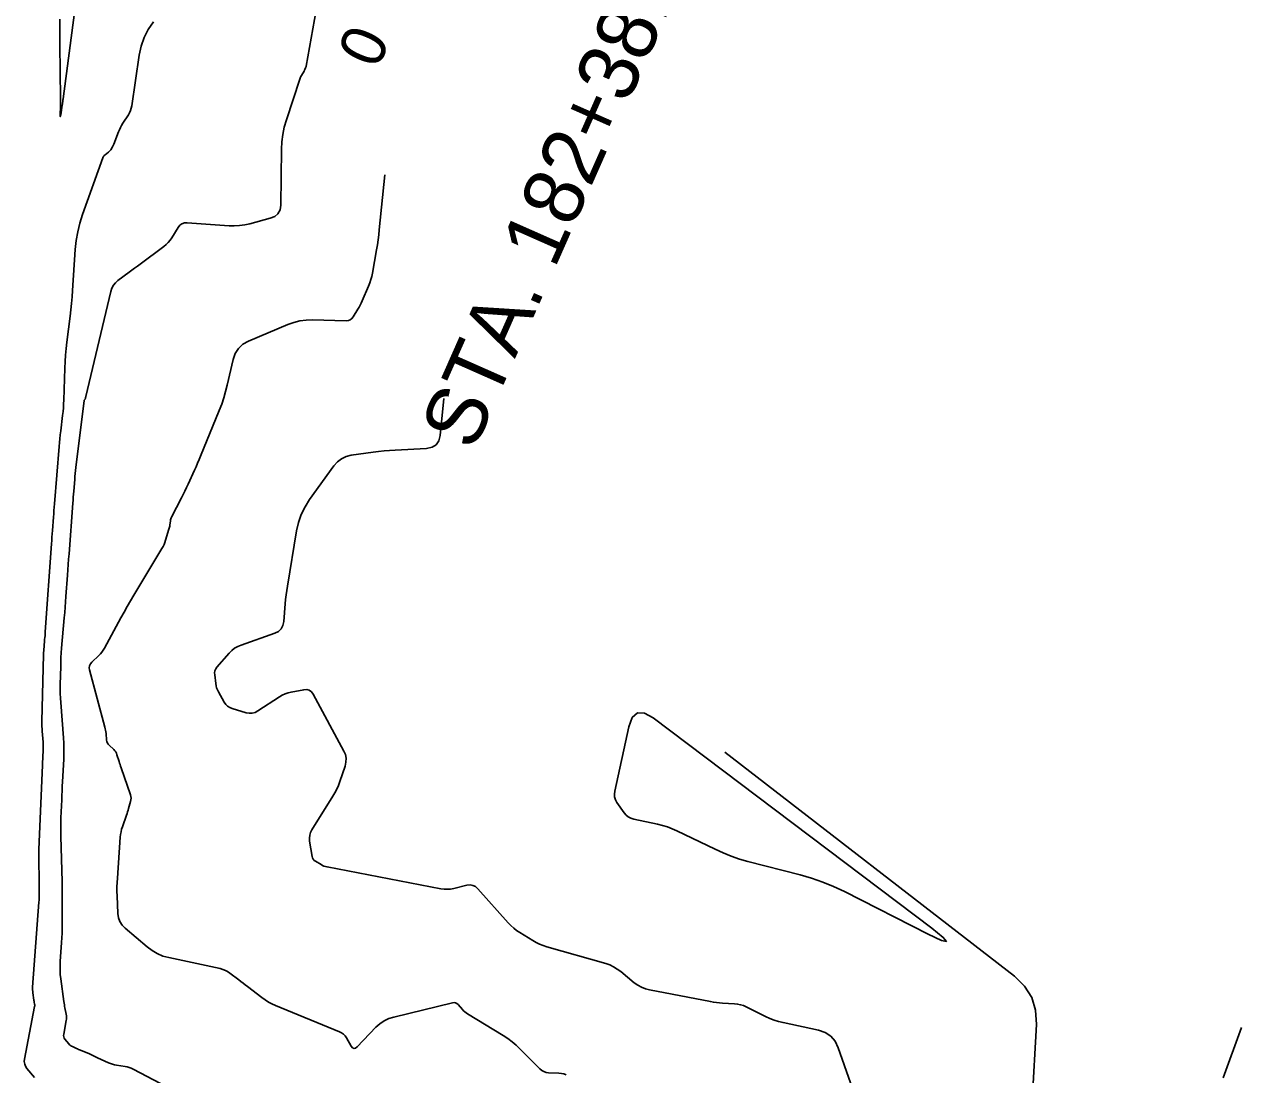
# Model space of a CAD drawing. Extents: x 658976 to 668726, y 639543 to 647196.
# Drawn here: x 662800.9 to 662963.9, y 642652.9 to 642793.5 of the extents above; entities that cross this region are included whole.
import ezdxf

# ---------------------------------------------------------------- set-up
doc = ezdxf.new("R2010")
doc.units = 0
for name, color, linetype in [('Ex_Major Contours', 7, 'Continuous'), ('Ex_Minor Contours', 7, 'Continuous'), ('R_Axis Annot', 7, 'Continuous')]:
    doc.layers.add(name, color=color, linetype=linetype)

msp = doc.modelspace()

# ---------------------------------------------------------------- linework, layer by layer
at = {"layer": 'Ex_Major Contours'}
msp.add_lwpolyline([(662841.09, 642801.71), (662838.64, 642787.92), (662838.63, 642787.86), (662838.62, 642787.8), (662838.6, 642787.75), (662838.57, 642787.69), (662838.48, 642787.47), (662838.45, 642787.42), (662838.43, 642787.36), (662838.4, 642787.31), (662838.37, 642787.26), (662838.02, 642786.67), (662837.95, 642786.55), (662837.89, 642786.43), (662837.84, 642786.31), (662837.8, 642786.19), (662836, 642780.72), (662835.72, 642779.76), (662835.52, 642778.78), (662835.39, 642777.8), (662835.34, 642776.8), (662835.24, 642769.32), (662835.15, 642768.68), (662834.88, 642768.17), (662834.45, 642767.79), (662833.85, 642767.55), (662831.11, 642766.82), (662830.43, 642766.67), (662829.73, 642766.57), (662829.03, 642766.54), (662828.33, 642766.56), (662822.73, 642766.96), (662822.35, 642766.94), (662822.02, 642766.83), (662821.74, 642766.63), (662821.51, 642766.33), (662820.66, 642764.96), (662820.44, 642764.63), (662820.18, 642764.32), (662819.9, 642764.04), (662819.59, 642763.79), (662816.42, 642761.42), (662816.05, 642761.14), (662815.68, 642760.87), (662815.31, 642760.59), (662814.94, 642760.32), (662813.45, 642759.22), (662813.11, 642758.92), (662812.84, 642758.58), (662812.63, 642758.2), (662812.49, 642757.77), (662809.14, 642743.68), (662809.14, 642743.65), (662809.13, 642743.62), (662809.12, 642743.59), (662809.12, 642743.56), (662809.09, 642743.44), (662809.09, 642743.41), (662809.08, 642743.39), (662809.06, 642743.36), (662809.04, 642743.34), (662808.97, 642743.25), (662808.95, 642743.23), (662808.94, 642743.21), (662808.93, 642743.18), (662808.93, 642743.16), (662807.82, 642734.17), (662807.77, 642733.78), (662807.73, 642733.38), (662807.69, 642732.99), (662807.66, 642732.59), (662807.53, 642731.01), (662807.5, 642730.62), (662807.47, 642730.22), (662807.44, 642729.83), (662807.41, 642729.43), (662806.9, 642722.65), (662806.84, 642721.93), (662806.79, 642721.22), (662806.74, 642720.5), (662806.69, 642719.78), (662806.48, 642716.92), (662806.43, 642716.2), (662806.38, 642715.48), (662806.32, 642714.77), (662806.26, 642714.05), (662805.91, 642709.98), (662805.86, 642709.37), (662805.82, 642708.77), (662805.79, 642708.16), (662805.78, 642707.56), (662805.71, 642705.13), (662805.71, 642704.52), (662805.72, 642703.92), (662805.74, 642703.31), (662805.78, 642702.71), (662806.15, 642697.98), (662806.19, 642697.27), (662806.21, 642696.56), (662806.21, 642695.86), (662806.18, 642695.15), (662806.03, 642692.11), (662806, 642691.5), (662805.97, 642690.89), (662805.95, 642690.29), (662805.92, 642689.68), (662805.82, 642687.26), (662805.8, 642686.65), (662805.79, 642686.05), (662805.79, 642685.44), (662805.8, 642684.83), (662805.96, 642678.7), (662805.98, 642678.01), (662805.99, 642677.33), (662805.99, 642676.64), (662806, 642675.96), (662806, 642673.09), (662805.99, 642672.47), (662805.98, 642671.85), (662805.95, 642671.23), (662805.91, 642670.61), (662805.72, 642668.04), (662805.69, 642667.46), (662805.69, 642666.88), (662805.72, 642666.3), (662805.79, 642665.72), (662806.21, 642662.68), (662806.24, 642662.47), (662806.27, 642662.25), (662806.31, 642662.04), (662806.35, 642661.83), (662806.52, 642660.98), (662806.56, 642660.77), (662806.57, 642660.56), (662806.56, 642660.34), (662806.53, 642660.13), (662806.18, 642658.31), (662806.17, 642658.13), (662806.19, 642657.96), (662806.25, 642657.8), (662806.35, 642657.65), (662806.87, 642657.02), (662806.97, 642656.91), (662807.08, 642656.81), (662807.21, 642656.73), (662807.34, 642656.66), (662807.89, 642656.41), (662808.03, 642656.34), (662808.17, 642656.28), (662808.31, 642656.22), (662808.45, 642656.17), (662809.64, 642655.69), (662809.74, 642655.65), (662809.83, 642655.61), (662809.92, 642655.57), (662810.01, 642655.52), (662810.37, 642655.33), (662810.46, 642655.28), (662810.55, 642655.24), (662810.64, 642655.19), (662810.73, 642655.15), (662812.18, 642654.5), (662812.44, 642654.39), (662812.71, 642654.3), (662812.99, 642654.22), (662813.27, 642654.17), (662814.41, 642653.99), (662814.69, 642653.93), (662814.97, 642653.85), (662815.23, 642653.75), (662815.49, 642653.63), (662819.14, 642651.71)], dxfattribs=at)
at = {"layer": 'Ex_Minor Contours'}
for points in [[(662807.61, 642795.13), (662806.09, 642783.56), (662806.09, 642783.49), (662806.08, 642783.42), (662806.07, 642783.35), (662806.06, 642783.28), (662806.03, 642782.88), (662806.03, 642782.86), (662806.02, 642782.85), (662806.02, 642782.84), (662806.02, 642782.82), (662806.01, 642782.77), (662806, 642782.76), (662806, 642782.74), (662806, 642782.73), (662805.99, 642782.72), (662805.79, 642781.39), (662805.75, 642781.23), (662805.73, 642781.17), (662805.72, 642781.23), (662805.72, 642781.4), (662805.74, 642782.55), (662805.74, 642782.82), (662805.75, 642783.08), (662805.74, 642783.35), (662805.74, 642783.62), (662805.66, 642790.77), (662805.65, 642791.63), (662805.65, 642792.48), (662805.65, 642793.34), (662805.66, 642794.2)], [(662818.2, 642793.86), (662817.51, 642792.83), (662816.96, 642791.75), (662816.56, 642790.6), (662816.31, 642789.39), (662815.31, 642782.6), (662815.24, 642782.28), (662815.14, 642781.97), (662815.01, 642781.67), (662814.84, 642781.39), (662814.11, 642780.27), (662813.94, 642780), (662813.78, 642779.71), (662813.64, 642779.42), (662813.52, 642779.12), (662812.9, 642777.5), (662812.86, 642777.4), (662812.81, 642777.3), (662812.76, 642777.2), (662812.71, 642777.11), (662812.48, 642776.74), (662812.42, 642776.65), (662812.35, 642776.57), (662812.28, 642776.49), (662812.19, 642776.42), (662811.72, 642776.07), (662811.62, 642775.98), (662811.54, 642775.88), (662811.47, 642775.78), (662811.42, 642775.65), (662808.72, 642768.06), (662808.35, 642766.91), (662808.07, 642765.75), (662807.87, 642764.57), (662807.74, 642763.38), (662807.37, 642757.9), (662807.31, 642757.03), (662807.23, 642756.16), (662807.14, 642755.3), (662807.04, 642754.43), (662806.61, 642750.97), (662806.52, 642750.11), (662806.44, 642749.24), (662806.38, 642748.37), (662806.34, 642747.5), (662806.2, 642743.22), (662806.17, 642742.7), (662806.14, 642742.18), (662806.09, 642741.67), (662806.03, 642741.15), (662805.78, 642739.08), (662805.72, 642738.56), (662805.66, 642738.04), (662805.61, 642737.53), (662805.57, 642737.01), (662804.95, 642729.34), (662804.92, 642728.89), (662804.88, 642728.45), (662804.85, 642728), (662804.81, 642727.55), (662804.68, 642725.76), (662804.64, 642725.31), (662804.61, 642724.86), (662804.58, 642724.42), (662804.55, 642723.97), (662803.71, 642712.17), (662803.7, 642711.92), (662803.68, 642711.67), (662803.66, 642711.42), (662803.63, 642711.16), (662803.55, 642710.15), (662803.53, 642709.9), (662803.51, 642709.65), (662803.5, 642709.4), (662803.49, 642709.14), (662803.27, 642700.19), (662803.27, 642699.86), (662803.27, 642699.53), (662803.28, 642699.2), (662803.3, 642698.87), (662803.42, 642697.4), (662803.43, 642697.14), (662803.44, 642696.89), (662803.44, 642696.63), (662803.43, 642696.38), (662803.38, 642695.36), (662803.37, 642695.1), (662803.36, 642694.85), (662803.35, 642694.59), (662803.33, 642694.34), (662802.86, 642683.05), (662802.84, 642682.61), (662802.84, 642682.18), (662802.84, 642681.74), (662802.84, 642681.31), (662802.9, 642679.25), (662802.9, 642678.97), (662802.91, 642678.7), (662802.91, 642678.43), (662802.91, 642678.15), (662802.91, 642677.06), (662802.91, 642676.79), (662802.9, 642676.52), (662802.89, 642676.24), (662802.87, 642675.97), (662802.02, 642664.62), (662802.02, 642664.43), (662802.02, 642664.24), (662802.03, 642664.05), (662802.05, 642663.87), (662802.18, 642662.88), (662802.2, 642662.81), (662802.21, 642662.74), (662802.22, 642662.67), (662802.23, 642662.6), (662802.29, 642662.32), (662802.3, 642662.25), (662802.3, 642662.18), (662802.3, 642662.11), (662802.29, 642662.04), (662800.94, 642654.97), (662800.91, 642654.64), (662800.96, 642654.32), (662801.07, 642654.02), (662801.26, 642653.74), (662802.26, 642652.52)], [(662873.47, 642652.87), (662873.16, 642652.99), (662872.83, 642653.07), (662872.5, 642653.1), (662871.12, 642653.16), (662870.79, 642653.2), (662870.48, 642653.31), (662870.2, 642653.46), (662869.94, 642653.68), (662867.32, 642656.33), (662866.78, 642656.83), (662866.22, 642657.3), (662865.64, 642657.74), (662865.02, 642658.14), (662860.27, 642661.04), (662860.08, 642661.16), (662859.9, 642661.3), (662859.74, 642661.45), (662859.58, 642661.61), (662858.99, 642662.28), (662858.83, 642662.42), (662858.65, 642662.51), (662858.46, 642662.54), (662858.25, 642662.51), (662850.38, 642660.61), (662849.71, 642660.4), (662849.09, 642660.1), (662848.52, 642659.72), (662848, 642659.24), (662845.48, 642656.61), (662845.27, 642656.44), (662845.06, 642656.4), (662844.87, 642656.49), (662844.7, 642656.7), (662844.04, 642657.83), (662843.86, 642658.09), (662843.64, 642658.32), (662843.39, 642658.5), (662843.11, 642658.64), (662834.54, 642662.16), (662834.06, 642662.38), (662833.59, 642662.62), (662833.15, 642662.9), (662832.72, 642663.21), (662830.79, 642664.7), (662830.49, 642664.92), (662830.2, 642665.15), (662829.91, 642665.37), (662829.62, 642665.59), (662828.45, 642666.48), (662828.14, 642666.69), (662827.83, 642666.86), (662827.49, 642666.99), (662827.14, 642667.09), (662820.27, 642668.56), (662819.47, 642668.78), (662818.72, 642669.1), (662818.01, 642669.51), (662817.35, 642670.01), (662814.41, 642672.51), (662814.02, 642672.92), (662813.72, 642673.39), (662813.54, 642673.9), (662813.45, 642674.47), (662813.34, 642676.84), (662813.32, 642677.43), (662813.32, 642678.03), (662813.33, 642678.62), (662813.37, 642679.21), (662813.76, 642684.71), (662813.8, 642685.06), (662813.86, 642685.41), (662813.94, 642685.75), (662814.05, 642686.08), (662814.59, 642687.64), (662814.67, 642687.86), (662814.74, 642688.09), (662814.81, 642688.32), (662814.88, 642688.55), (662815.14, 642689.47), (662815.19, 642689.69), (662815.2, 642689.92), (662815.17, 642690.15), (662815.11, 642690.38), (662813.87, 642693.98), (662813.8, 642694.19), (662813.73, 642694.41), (662813.66, 642694.62), (662813.59, 642694.84), (662813.32, 642695.73), (662813.25, 642695.92), (662813.15, 642696.1), (662813.03, 642696.27), (662812.89, 642696.41), (662812.27, 642696.99), (662812.13, 642697.14), (662812.03, 642697.3), (662811.96, 642697.49), (662811.93, 642697.69), (662811.85, 642698.58), (662811.82, 642698.79), (662811.79, 642699.01), (662811.75, 642699.22), (662811.69, 642699.44), (662809.65, 642707.09), (662809.6, 642707.38), (662809.64, 642707.65), (662809.75, 642707.91), (662809.94, 642708.13), (662810.87, 642709), (662811.09, 642709.23), (662811.29, 642709.47), (662811.47, 642709.73), (662811.64, 642710), (662813.84, 642714.06), (662814.26, 642714.83), (662814.69, 642715.59), (662815.13, 642716.35), (662815.58, 642717.1), (662819.34, 642723.35), (662819.49, 642723.61), (662819.62, 642723.88), (662819.74, 642724.16), (662819.83, 642724.45), (662820.28, 642725.92), (662820.32, 642726.05), (662820.35, 642726.19), (662820.38, 642726.33), (662820.4, 642726.47), (662820.47, 642727.03), (662820.49, 642727.17), (662820.53, 642727.3), (662820.57, 642727.43), (662820.63, 642727.56), (662821.96, 642730.12), (662822.2, 642730.58), (662822.42, 642731.04), (662822.64, 642731.5), (662822.86, 642731.97), (662823.7, 642733.83), (662823.91, 642734.3), (662824.11, 642734.77), (662824.31, 642735.24), (662824.51, 642735.72), (662827.02, 642741.84), (662827.34, 642742.66), (662827.62, 642743.5), (662827.87, 642744.35), (662828.09, 642745.21), (662828.88, 642748.67), (662829.15, 642749.47), (662829.58, 642750.14), (662830.17, 642750.68), (662830.91, 642751.09), (662836.2, 642753.32), (662837, 642753.61), (662837.82, 642753.81), (662838.65, 642753.92), (662839.5, 642753.95), (662844.02, 642753.84), (662844.31, 642753.87), (662844.56, 642753.96), (662844.78, 642754.12), (662844.95, 642754.35), (662845.58, 642755.4), (662845.74, 642755.66), (662845.88, 642755.93), (662846.02, 642756.21), (662846.14, 642756.49), (662847, 642758.47), (662847.17, 642758.9), (662847.32, 642759.34), (662847.44, 642759.78), (662847.53, 642760.23), (662848.08, 642763.33), (662848.19, 642763.99), (662848.29, 642764.66), (662848.38, 642765.34), (662848.45, 642766.01), (662849.18, 642773.38)], [(662915.37, 642640.9), (662909.9, 642656.5), (662909.48, 642657.36), (662908.9, 642658.04), (662908.15, 642658.53), (662907.24, 642658.84), (662902.51, 642659.87), (662901.91, 642660.02), (662901.32, 642660.2), (662900.74, 642660.42), (662900.18, 642660.68), (662897.57, 642661.97), (662897.2, 642662.14), (662896.82, 642662.26), (662896.42, 642662.34), (662896.02, 642662.38), (662894.39, 642662.47), (662893.99, 642662.5), (662893.58, 642662.55), (662893.18, 642662.6), (662892.78, 642662.67), (662884.64, 642664.25), (662884.08, 642664.39), (662883.55, 642664.6), (662883.05, 642664.87), (662882.59, 642665.21), (662880.78, 642666.7), (662880.32, 642667.04), (662879.82, 642667.34), (662879.3, 642667.58), (662878.76, 642667.76), (662870.88, 642670.03), (662870.39, 642670.19), (662869.92, 642670.38), (662869.46, 642670.6), (662869.02, 642670.85), (662867.27, 642671.92), (662866.84, 642672.2), (662866.44, 642672.51), (662866.06, 642672.85), (662865.71, 642673.22), (662861.65, 642677.79), (662861.33, 642678.07), (662860.98, 642678.24), (662860.6, 642678.3), (662860.18, 642678.25), (662858.43, 642677.83), (662858, 642677.75), (662857.56, 642677.71), (662857.12, 642677.73), (662856.68, 642677.79), (662841.46, 642680.71), (662841.25, 642680.76), (662841.04, 642680.83), (662840.85, 642680.92), (662840.66, 642681.02), (662839.91, 642681.47), (662839.74, 642681.59), (662839.61, 642681.74), (662839.51, 642681.92), (662839.46, 642682.12), (662839.12, 642684.16), (662839.09, 642684.56), (662839.13, 642684.95), (662839.24, 642685.33), (662839.43, 642685.69), (662842.24, 642690.17), (662842.51, 642690.64), (662842.76, 642691.13), (662842.98, 642691.63), (662843.17, 642692.14), (662843.86, 642694.22), (662843.98, 642694.74), (662844, 642695.25), (662843.9, 642695.74), (662843.69, 642696.23), (662839.58, 642703.84), (662839.35, 642704.16), (662839.06, 642704.37), (662838.72, 642704.46), (662838.32, 642704.44), (662836.63, 642704.13), (662836.22, 642704.03), (662835.82, 642703.89), (662835.43, 642703.71), (662835.07, 642703.5), (662832.19, 642701.6), (662831.81, 642701.4), (662831.42, 642701.3), (662831.02, 642701.28), (662830.6, 642701.36), (662828.75, 642701.91), (662828.42, 642702.04), (662828.13, 642702.22), (662827.89, 642702.46), (662827.69, 642702.75), (662826.9, 642704.14), (662826.77, 642704.41), (662826.66, 642704.68), (662826.59, 642704.96), (662826.54, 642705.25), (662826.4, 642706.42), (662826.39, 642706.71), (662826.44, 642706.98), (662826.55, 642707.23), (662826.71, 642707.46), (662828.33, 642709.32), (662828.68, 642709.67), (662829.07, 642709.98), (662829.49, 642710.23), (662829.95, 642710.42), (662834.44, 642711.99), (662834.93, 642712.24), (662835.3, 642712.58), (662835.54, 642713.03), (662835.65, 642713.57), (662835.85, 642715.94), (662835.9, 642716.53), (662835.97, 642717.12), (662836.05, 642717.71), (662836.14, 642718.3), (662837.37, 642725.69), (662837.62, 642726.82), (662838, 642727.9), (662838.5, 642728.93), (662839.12, 642729.91), (662842.37, 642734.42), (662842.84, 642734.96), (662843.39, 642735.37), (662844.01, 642735.66), (662844.7, 642735.83), (662847.63, 642736.23), (662848.36, 642736.33), (662849.1, 642736.4), (662849.83, 642736.47), (662850.57, 642736.52), (662854.78, 642736.75), (662855.51, 642736.89), (662856.06, 642737.23), (662856.42, 642737.76), (662856.59, 642738.48), (662857.08, 642743.42)], [(662894.72, 642696.06), (662933.49, 642666.07), (662934.86, 642664.75), (662935.82, 642663.22), (662936.34, 642661.51), (662936.45, 642659.6), (662935.88, 642649.34)], [(662961.47, 642652.46), (662963.92, 642659.19)]]:
    msp.add_lwpolyline(points, dxfattribs=at)
msp.add_lwpolyline([(662882.32, 642700.7), (662883.01, 642701.32), (662883.94, 642701.3), (662885.11, 642700.65), (662922.42, 642672.51), (662923.97, 642671.27), (662924.4, 642670.73), (662923.72, 642670.88), (662921.93, 642671.72), (662910.72, 642677.41), (662909.28, 642678.09), (662907.82, 642678.69), (662906.32, 642679.21), (662904.79, 642679.65), (662897.81, 642681.45), (662896.68, 642681.77), (662895.57, 642682.15), (662894.48, 642682.58), (662893.41, 642683.07), (662888.28, 642685.55), (662887.66, 642685.82), (662887.03, 642686.06), (662886.38, 642686.26), (662885.72, 642686.42), (662882.53, 642687.1), (662882.14, 642687.22), (662881.79, 642687.4), (662881.49, 642687.65), (662881.23, 642687.97), (662880.27, 642689.35), (662880.07, 642689.71), (662879.96, 642690.08), (662879.92, 642690.46), (662879.97, 642690.87), (662881.86, 642699.45)], close=True, dxfattribs=at)

# ---------------------------------------------------------------- texts
at = {"layer": 'R_Axis Annot'}
for s, height, p in [('STA. 182+38.00', 8, (662861.07, 642736.2)), ('0', 6, (662848.18, 642787.38))]:
    msp.add_text(s, height=height, rotation=66.1295, dxfattribs=at).set_placement(p)

doc.saveas('drawing.dxf')
